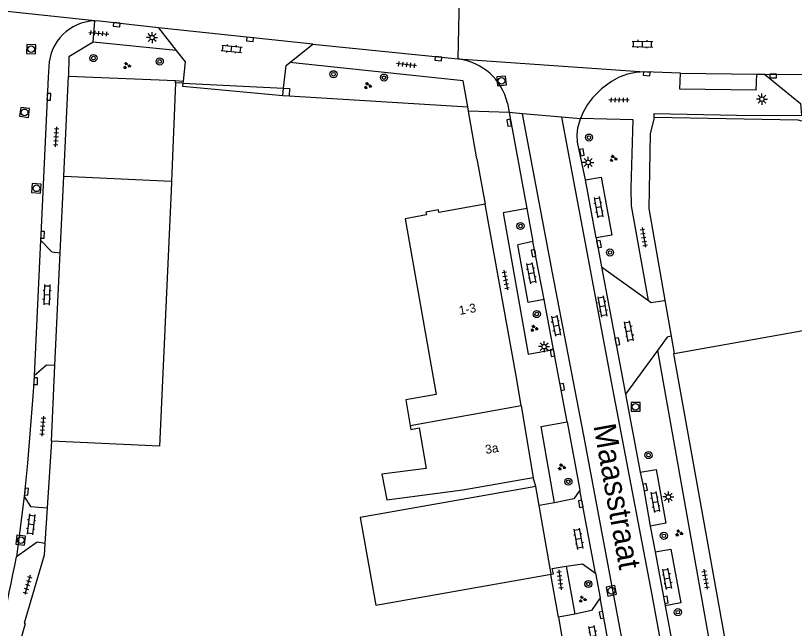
# Model space of a CAD drawing. Extents: x 132999 to 136000, y 398499 to 400501.
# Drawn here: x 133193.8 to 133281.2, y 398721.1 to 398789.9 of the extents above; entities that cross this region are included whole.
import ezdxf

# ---------------------------------------------------------------- set-up
doc = ezdxf.new("R2010")
doc.units = 0
for name, color, linetype in [('gg-afsc-erfafscheiding', 7, 'Continuous'), ('gg-afsc-hekwerk', 7, 'Continuous'), ('gg-afsc-muur', 7, 'Continuous'), ('gg-anno-huisnummerreeks BGT', 7, 'Continuous'), ('gg-anno-openbare ruimte label', 7, 'Continuous'), ('gg-bbg-bijgebouw', 7, 'Continuous'), ('gg-bbg-gedigitaliseerde bebouwing', 7, 'Continuous'), ('gg-bbg-gedigitaliseerde bijgebouw', 7, 'Continuous'), ('gg-bbg-hoofdgebouw', 7, 'Continuous'), ('gg-bbg-tussenscheiding', 7, 'Continuous'), ('gg-knt-verharding', 7, 'Continuous'), ('gg-knt-verharding nz', 7, 'Continuous'), ('gt-grn-vlakafsluiter', 7, 'Continuous'), ('gt-grn-weggrens', 7, 'Continuous'), ('gt-symb-boom', 7, 'Continuous'), ('gt-symb-groenvak', 7, 'Continuous'), ('gt-symb-klinker verharding', 7, 'Continuous'), ('gt-symb-kolk', 7, 'Continuous'), ('gt-symb-lichtmast', 7, 'Continuous'), ('gt-symb-rioolschacht', 7, 'Continuous'), ('gt-symb-tegel verharding', 7, 'Continuous')]:
    doc.layers.add(name, color=color, linetype=linetype)

# ---------------------------------------------------------------- blocks, each defined once
blk = doc.blocks.new('gt0-LMAST')
at = {"layer": 'gt-symb-lichtmast'}
for p, q in [((-0.182, 0.173), (-0.447, 0.438)), ((-0.005, 0.246), (-0.005, 0.621)), ((0.172, 0.173), (0.437, 0.438)), ((-0.255, -0.004), (-0.63, -0.004)), ((-0.182, -0.181), (-0.447, -0.446)), ((-0.005, -0.254), (-0.005, -0.629)), ((0.437, -0.446), (0.172, -0.181)), ((0.245, -0.004), (0.62, -0.004))]:
    blk.add_line(p, q, dxfattribs=at)
blk.add_circle((-0.005, -0.004), 0.25, dxfattribs=at)
blk = doc.blocks.new('gt0-BOOM')
at = {"layer": 'gt-symb-boom'}
for radius in [0.4, 0.2]:
    blk.add_circle((0, 0), radius, dxfattribs=at)
blk = doc.blocks.new('gt0-KL1')
at = {"layer": 'gt-symb-klinker verharding'}
for p, q in [((-1.15, 0.3), (1.15, 0.3)), ((-1, -0.3), (-1, 0.3)), ((-0.5, 0.3), (-0.5, 0.45)), ((0, -0.3), (0, 0.3)), ((0.5, 0.3), (0.5, 0.45)), ((1, -0.3), (1, 0.3)), ((-1.15, -0.3), (1.15, -0.3)), ((-0.5, -0.45), (-0.5, -0.3)), ((0.5, -0.45), (0.5, -0.3))]:
    blk.add_line(p, q, dxfattribs=at)
blk = doc.blocks.new('gt0-KOLK')
at = {"layer": 'gt-symb-kolk'}
blk.add_lwpolyline([(0, 0), (0.375, 0), (0.375, 0.4), (-0.375, 0.4), (-0.375, 0), (0, 0)], dxfattribs=at)
blk = doc.blocks.new('gt0-TEG1')
at = {"layer": 'gt-symb-tegel verharding'}
for p, q in [((-1.125, 0), (1.125, 0)), ((-0.9, -0.25), (-0.9, 0.25)), ((-0.45, -0.25), (-0.45, 0.25)), ((0, -0.25), (0, 0.25)), ((0.45, -0.25), (0.45, 0.25)), ((0.9, -0.25), (0.9, 0.25))]:
    blk.add_line(p, q, dxfattribs=at)
blk = doc.blocks.new('gt0-RS')
at = {"layer": 'gt-symb-rioolschacht'}
blk.add_lwpolyline([(-0.5, -0.5), (0.5, -0.5), (0.5, 0.5), (-0.5, 0.5)], close=True, dxfattribs=at)
blk.add_circle((0, 0), 0.375, dxfattribs=at)
blk = doc.blocks.new('gt0-GRVAK')
at = {"layer": 'gt-symb-groenvak'}
for p, q in [((-0.11, 0.189), (-0.228, 0.24)), ((-0.182, 0.153), (0.088, 0.153)), ((-0.091, 0.211), (-0.156, 0.322)), ((-0.047, 0.214), (-0.047, 0.393)), ((-0.004, 0.211), (0.061, 0.322)), ((0.015, 0.189), (0.133, 0.24)), ((0.262, -0.052), (0.197, 0.059)), ((0.305, -0.049), (0.305, 0.13)), ((0.349, -0.052), (0.414, 0.059)), ((-0.245, -0.228), (-0.363, -0.177)), ((-0.318, -0.264), (-0.047, -0.264)), ((-0.226, -0.206), (-0.291, -0.095)), ((-0.183, -0.203), (-0.183, -0.024)), ((-0.139, -0.206), (-0.074, -0.095)), ((-0.12, -0.228), (-0.002, -0.177)), ((0.243, -0.074), (0.125, -0.023)), ((0.17, -0.11), (0.441, -0.11)), ((0.368, -0.074), (0.486, -0.023))]:
    blk.add_line(p, q, dxfattribs=at)

msp = doc.modelspace()

# ---------------------------------------------------------------- linework, layer by layer
at = {"layer": 'gg-afsc-erfafscheiding'}
for q in [(133211.775, 398782.327), (133223.906, 398781.713)]:
    msp.add_line((133212.602, 398782.285), q, dxfattribs=at)
msp.add_lwpolyline([(133223.906, 398781.713), (133224.556, 398781.68), (133224.514, 398780.862)], dxfattribs=at)
at = {"layer": 'gg-afsc-hekwerk'}
for p, q in [((133223.813, 398780.905), (133224.514, 398780.862)), ((133224.514, 398780.862), (133244.563, 398779.625)), ((133266.703, 398757.913), (133267.407, 398753.882)), ((133267.407, 398753.882), (133267.749, 398751.929)), ((133254.749, 398722.366), (133253.905, 398727.15)), ((133254.749, 398722.366), (133255.641, 398717.253)), ((133191.916, 398711.53), (133194.948, 398721.622))]:
    msp.add_line(p, q, dxfattribs=at)
for points in [[(133265.485, 398778.439), (133265.037, 398776.593), (133264.899, 398768.229), (133266.703, 398757.913)], [(133282.055, 398778.029), (133281.671, 398778.135), (133265.485, 398778.439)]]:
    msp.add_lwpolyline(points, dxfattribs=at)
at = {"layer": 'gg-afsc-muur'}
for p, q in [((133244.649, 398779.129), (133244.563, 398779.625)), ((133245.574, 398773.773), (133244.649, 398779.129)), ((133197.838, 398742.103), (133197.36, 398734.61)), ((133197.36, 398734.61), (133197.107, 398730.631))]:
    msp.add_line(p, q, dxfattribs=at)
msp.add_lwpolyline([(133197.107, 398730.631), (133197.023, 398729.32), (133194.779, 398721.665), (133194.948, 398721.622)], dxfattribs=at)
at = {"layer": 'gg-bbg-bijgebouw'}
for p, q in [((133199.227, 398771.85), (133199.751, 398783.084)), ((133199.751, 398783.084), (133211.786, 398782.586)), ((133211.775, 398782.327), (133211.317, 398771.286)), ((133211.775, 398782.327), (133211.786, 398782.586)), ((133198.825, 398763.243), (133199.227, 398771.85)), ((133198.235, 398750.602), (133198.825, 398763.243)), ((133197.838, 398742.103), (133198.235, 398750.602)), ((133252.581, 398734.878), (133252.2, 398737.021)), ((133253.95, 398727.191), (133252.581, 398734.878))]:
    msp.add_line(p, q, dxfattribs=at)
for points in [[(133211.317, 398771.286), (133211.307, 398771.041), (133209.956, 398741.545), (133197.838, 398742.103)], [(133267.749, 398751.929), (133288.508, 398755.663), (133289.433, 398750.629), (133296.215, 398751.848)], [(133267.749, 398751.929), (133267.65, 398751.911), (133274.912, 398711.523)]]:
    msp.add_lwpolyline(points, dxfattribs=at)
at = {"layer": 'gg-bbg-gedigitaliseerde bebouwing'}
msp.add_line((133239.116, 398743.586), (133239.915, 398739.033), dxfattribs=at)
for points in [[(133237.56, 398767.05), (133241.018, 398747.333), (133237.611, 398746.735), (133238.119, 398743.839)], [(133238.119, 398743.839), (133238.192, 398743.424), (133239.116, 398743.586)], [(133239.915, 398739.033), (133234.94, 398738.393), (133235.498, 398735.524), (133244.036, 398736.653), (133251.9, 398738.041)]]:
    msp.add_lwpolyline(points, dxfattribs=at)
at = {"layer": 'gg-bbg-gedigitaliseerde bijgebouw'}
msp.add_lwpolyline([(133252.2, 398737.021), (133232.495, 398733.518), (133234.245, 398723.688), (133253.95, 398727.191)], dxfattribs=at)
at = {"layer": 'gg-bbg-hoofdgebouw'}
msp.add_line((133250.553, 398746.082), (133251.9, 398738.041), dxfattribs=at)
for points in [[(133246.52, 398768.71), (133241.33, 398767.76), (133241.28, 398768.08), (133239.871, 398767.82), (133239.93, 398767.51), (133237.56, 398767.05)], [(133250.553, 398746.082), (133250.06, 398749.021), (133246.52, 398768.71)]]:
    msp.add_lwpolyline(points, dxfattribs=at)
at = {"layer": 'gg-bbg-tussenscheiding'}
for p, q in [((133199.227, 398771.85), (133211.317, 398771.286)), ((133250.553, 398746.082), (133238.119, 398743.839))]:
    msp.add_line(p, q, dxfattribs=at)
at = {"layer": 'gg-knt-verharding'}
for p, q in [((133209.86, 398788.481), (133211.844, 398785.953)), ((133211.844, 398785.953), (133202.543, 398786.888)), ((133224.618, 398784.599), (133227.18, 398786.673)), ((133227.18, 398786.673), (133243.502, 398784.996)), ((133268.439, 398783.415), (133264.417, 398783.552)), ((133276.948, 398781.508), (133277.003, 398783.308)), ((133277.003, 398783.308), (133277.86, 398783.297)), ((133211.786, 398782.586), (133212.624, 398782.5)), ((133212.624, 398782.5), (133212.602, 398782.285)), ((133223.813, 398780.905), (133223.906, 398781.713)), ((133249.027, 398780.036), (133249.219, 398778.984)), ((133249.219, 398778.984), (133251.185, 398768.224)), ((133265.485, 398778.439), (133265.5, 398778.891)), ((133257.228, 398778.286), (133257.24, 398778.325)), ((133245.574, 398773.773), (133246.52, 398768.71)), ((133251.185, 398768.224), (133251.86, 398764.528)), ((133258.971, 398764.908), (133259.57, 398761.653)), ((133251.86, 398764.528), (133250.189, 398764.149)), ((133259.57, 398761.653), (133264.864, 398757.877)), ((133254.198, 398752.395), (133253.131, 398758.002)), ((133266.621, 398757.9), (133266.703, 398757.913)), ((133255.716, 398744.284), (133254.198, 398752.395)), ((133265.85, 398752.26), (133262.268, 398747.364)), ((133262.268, 398747.364), (133263.917, 398738.622)), ((133255.716, 398744.284), (133257.168, 398736.589)), ((133252.2, 398737.021), (133251.9, 398738.041)), ((133254.31, 398735.197), (133252.581, 398734.878)), ((133265.06, 398732.562), (133265.608, 398729.67)), ((133255.631, 398728.073), (133256.597, 398722.681)), ((133258.894, 398727.297), (133259.428, 398724.534)), ((133253.905, 398727.15), (133253.956, 398727.16)), ((133266.739, 398723.633), (133269.392, 398709.446)), ((133256.597, 398722.681), (133254.749, 398722.366))]:
    msp.add_line(p, q, dxfattribs=at)
for points in [[(133209.86, 398788.481), (133203.227, 398789.248), (133202.698, 398789.261)], [(133202.543, 398786.888), (133199.804, 398785.225), (133199.751, 398783.084)], [(133211.844, 398785.953), (133212.847, 398784.675), (133212.624, 398782.5)], [(133197.562, 398784.153), (133197.474, 398782.971), (133196.653, 398765.264), (133196.599, 398764.661)], [(133223.906, 398781.713), (133224.198, 398784.26), (133224.618, 398784.599)], [(133244.563, 398779.625), (133244.045, 398782.544), (133224.618, 398784.599)], [(133264.417, 398783.552), (133263.453, 398783.484), (133262.508, 398783.284), (133262.085, 398783.137)], [(133276.948, 398781.508), (133268.359, 398781.615), (133268.439, 398783.415)], [(133277.86, 398783.297), (133281.912, 398779.982), (133282.01, 398778.638)], [(133262.085, 398783.137), (133261.566, 398782.956), (133260.687, 398782.485), (133259.571, 398781.629), (133258.567, 398780.644), (133257.997, 398779.872), (133257.542, 398779.028), (133257.24, 398778.325)], [(133212.602, 398782.285), (133212.565, 398781.93), (133223.813, 398780.905)], [(133265.5, 398778.891), (133274.726, 398778.7), (133282.01, 398778.638)], [(133257.776, 398771.42), (133256.881, 398775.668), (133256.836, 398776.467), (133256.917, 398777.263), (133257.228, 398778.286)], [(133262.914, 398770.528), (133263.129, 398778.171), (133257.24, 398778.325)], [(133257.776, 398771.42), (133259.54, 398771.738), (133260.752, 398765.213), (133258.971, 398764.908)], [(133264.864, 398757.877), (133262.958, 398768.499), (133262.914, 398770.528)], [(133251.185, 398768.224), (133248.531, 398767.714), (133251.353, 398751.854), (133254.198, 398752.395)], [(133196.599, 398764.661), (133197.875, 398763.351), (133198.825, 398763.243)], [(133253.131, 398758.002), (133251.358, 398757.682), (133250.189, 398764.149)], [(133264.864, 398757.877), (133265.156, 398757.669), (133266.621, 398757.9)], [(133267.407, 398753.882), (133266.947, 398753.759), (133265.85, 398752.26)], [(133265.85, 398752.26), (133273.364, 398710.189), (133269.392, 398709.446)], [(133198.235, 398750.602), (133197.294, 398750.622), (133195.907, 398749.431)], [(133195.907, 398749.431), (133195.797, 398747.625), (133195.146, 398739.636), (133194.776, 398735.896)], [(133254.31, 398735.197), (133252.813, 398743.731), (133255.716, 398744.284)], [(133263.917, 398738.622), (133265.699, 398738.937), (133266.817, 398732.901), (133265.06, 398732.562)], [(133257.168, 398736.589), (133256.479, 398735.621), (133254.31, 398735.197)], [(133194.776, 398735.896), (133195.512, 398734.778), (133197.36, 398734.61)], [(133197.107, 398730.631), (133196.242, 398730.769), (133193.915, 398729.126)], [(133265.608, 398729.67), (133267.374, 398729.988), (133268.488, 398723.973), (133266.739, 398723.633)], [(133255.631, 398728.073), (133257.449, 398728.338), (133258.894, 398727.297)], [(133253.956, 398727.16), (133254.189, 398727.204), (133254.061, 398727.806), (133255.631, 398728.073)], [(133259.428, 398724.534), (133258.452, 398723.081), (133256.597, 398722.681)]]:
    msp.add_lwpolyline(points, dxfattribs=at)
for centre, radius, start, end in [((133202.835, 398783.987), 5.276, 91.48752, 178.19927), ((133242.727, 398778.575), 6.467, 13.05338, 83.11559), ((132962.947, 398773.382), 235.17, 345.19751, 349.15297)]:
    msp.add_arc(centre, radius, start, end, dxfattribs=at)
at = {"layer": 'gg-knt-verharding nz'}
for p, q in [((133227.18, 398786.673), (133209.86, 398788.481)), ((133268.439, 398783.415), (133277.003, 398783.308)), ((133250.733, 398778.853), (133249.219, 398778.984)), ((133257.228, 398778.286), (133255.107, 398778.471)), ((133258.971, 398764.908), (133257.776, 398771.42)), ((133196.599, 398764.661), (133195.907, 398749.431)), ((133253.131, 398758.002), (133251.86, 398764.528)), ((133259.57, 398761.653), (133262.268, 398747.364)), ((133258.894, 398727.297), (133257.168, 398736.589)), ((133194.776, 398735.896), (133193.915, 398729.126)), ((133265.608, 398729.67), (133266.739, 398723.633)), ((133260.767, 398717.3), (133259.428, 398724.534))]:
    msp.add_line(p, q, dxfattribs=at)
for points in [[(133277.86, 398783.297), (133286.205, 398783.263), (133293.571, 398783.299), (133296.828, 398783.35)], [(133272.066, 398665.58), (133269.87, 398676.975), (133267.052, 398691.835), (133264.247, 398707.25), (133257.601, 398742.731), (133254.088, 398760.977), (133250.733, 398778.853)], [(133255.107, 398778.471), (133260.798, 398747.988), (133265.22, 398724.839), (133269.263, 398702.853), (133274.697, 398674.094), (133276.617, 398663.531)], [(133263.917, 398738.622), (133264.282, 398736.888), (133265.06, 398732.562)]]:
    msp.add_lwpolyline(points, dxfattribs=at)
at = {"layer": 'gt-grn-vlakafsluiter'}
msp.add_line((133253.95, 398727.191), (133253.956, 398727.16), dxfattribs=at)
at = {"layer": 'gt-grn-weggrens'}
for p, q in [((133243.502, 398784.996), (133243.654, 398792.64)), ((133202.698, 398789.261), (133186.049, 398791.042)), ((133202.543, 398786.888), (133202.698, 398789.261)), ((133243.502, 398784.996), (133264.417, 398783.552)), ((133249.219, 398778.984), (133244.649, 398779.129)), ((133255.107, 398778.471), (133250.733, 398778.853))]:
    msp.add_line(p, q, dxfattribs=at)

# ---------------------------------------------------------------- block references
at = {"layer": 'gt-symb-boom'}
for p, rotation in [((133202.56, 398785.097), -84.89375827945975), ((133210, 398784.72), -84.8937582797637), ((133229.503, 398783.282), -84.89375827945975), ((133235.171, 398782.905), -6.200970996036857)]:
    msp.add_blockref('gt0-BOOM', p, dxfattribs=dict(at, rotation=rotation))
for p in [(133258.177, 398776.174), (133250.487, 398766.255), (133260.533, 398763.276), (133252.317, 398756.366), (133264.863, 398740.54), (133255.867, 398737.56), (133266.582, 398731.48), (133258.106, 398726.073), (133268.152, 398722.904)]:
    msp.add_blockref('gt0-BOOM', p, dxfattribs=at)
at = {"layer": 'gt-symb-groenvak'}
for p in [(133206.29, 398784.246), (133233.331, 398781.987), (133260.903, 398773.827), (133252.007, 398754.761), (133255.099, 398739.196), (133268.252, 398731.788), (133257.436, 398724.352)]:
    msp.add_blockref('gt0-GRVAK', p, dxfattribs=at)
at = {"layer": 'gt-symb-klinker verharding'}
for p, rotation in [((133218.064, 398786.135), -5.967037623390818), ((133264.182, 398786.668), -1.3748347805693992), ((133259.245, 398768.37), -79.63367739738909), ((133251.717, 398760.952), 101.00666417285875), ((133197.329, 398758.54), -92.57914749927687), ((133259.71, 398757.217), 100.60205829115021), ((133254.479, 398755.071), -79.10581701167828), ((133262.659, 398754.421), 100.71464389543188), ((133265.605, 398735.284), -79.80279442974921), ((133195.549, 398732.771), -97.23872650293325), ((133257.023, 398731.133), 100.54573436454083), ((133266.96, 398726.652), 100.60205829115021), ((133258.679, 398720.213), 100.48938981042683)]:
    msp.add_blockref('gt0-KL1', p, dxfattribs=dict(at, rotation=rotation))
at = {"layer": 'gt-symb-kolk'}
for p, rotation in [((133205.19, 398789.037), 173.85600423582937), ((133220.165, 398787.405), 174.0899296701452), ((133241.304, 398785.22), 174.1469087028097), ((133264.66, 398783.526), 173.912991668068), ((133278.837, 398783.285), 179.59893609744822), ((133197.353, 398780.762), -93.21162577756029), ((133249.4, 398777.88), 100.5457343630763), ((133257.182, 398774.481), -79.39794170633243), ((133196.652, 398765.264), -90.68751635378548), ((133259.111, 398764.174), -78.70129979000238), ((133252.158, 398763.225), 100.65836150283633), ((133261.16, 398753.238), -79.28535610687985), ((133254.264, 398752.047), 100.60205829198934), ((133195.882, 398748.853), -92.46466335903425), ((133254.982, 398748.14), -79.3416384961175), ((133264.282, 398736.888), -77.99329169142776), ((133194.843, 398736.45), -95.45391888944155), ((133257.446, 398735.106), 100.48938980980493), ((133266.608, 398724.247), -79.63367739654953), ((133259.783, 398722.631), 100.48938981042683)]:
    msp.add_blockref('gt0-KOLK', p, dxfattribs=dict(at, rotation=rotation))
at = {"layer": 'gt-symb-lichtmast'}
for p in [(133209.144, 398787.401), (133277.594, 398780.494), (133258.09, 398773.385), (133253.14, 398752.717), (133267.092, 398735.843)]:
    msp.add_blockref('gt0-LMAST', p, dxfattribs=at)
at = {"layer": 'gt-symb-rioolschacht'}
for p, rotation in [((133195.571, 398786.103), 88.28164199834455), ((133248.371, 398782.534), 95.73909849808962), ((133194.834, 398779.002), 82.99574075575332), ((133196.159, 398770.479), 175.86946137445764), ((133194.397, 398730.986), 83.28012011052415), ((133260.692, 398725.314), -78.28547478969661)]:
    msp.add_blockref('gt0-RS', p, dxfattribs=dict(at, rotation=rotation))
msp.add_blockref('gt0-RS', (133263.411, 398745.954), dxfattribs=at)
at = {"layer": 'gt-symb-tegel verharding'}
for p, rotation in [((133203.159, 398787.876), -5.334440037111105), ((133237.687, 398784.35), 173.45090842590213), ((133261.546, 398780.394), 179.6562294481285), ((133198.376, 398776.245), 86.84875899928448), ((133264.325, 398764.964), -79.92566727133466), ((133248.825, 398760.183), -79.69002960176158), ((133196.864, 398743.795), -95.39146339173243), ((133254.923, 398726.548), -83.22321717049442), ((133271.26, 398726.61), -79.85920685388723), ((133195.16, 398725.966), -106.31519324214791)]:
    msp.add_blockref('gt0-TEG1', p, dxfattribs=dict(at, rotation=rotation))

# ---------------------------------------------------------------- texts
at = {"layer": 'gg-anno-huisnummerreeks BGT'}
for s, rotation, p in [('1-3', 10.2, (133243.668, 398756.264)), ('3a', 9.5, (133246.618, 398740.661))]:
    msp.add_text(s, height=1, rotation=rotation, dxfattribs=at).set_placement(p)
at = {"layer": 'gg-anno-openbare ruimte label'}
msp.add_text('Maasstraat', height=2.5, rotation=280.2, dxfattribs=at).set_placement((133258.666, 398743.843))

doc.saveas('drawing.dxf')
